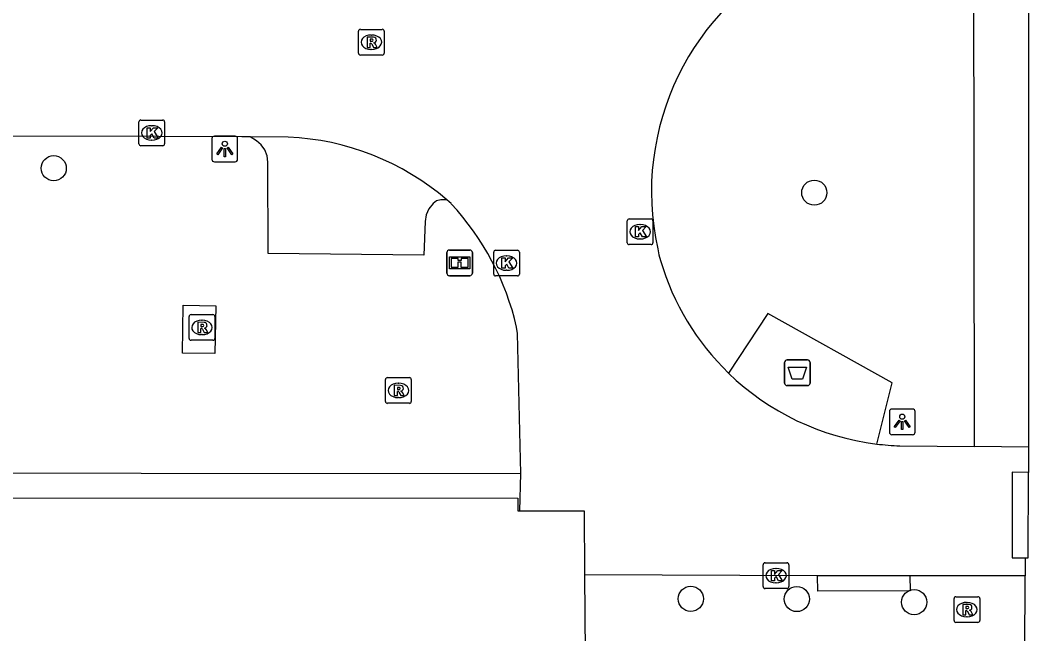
# Model space of a CAD drawing. Extents: x 161477 to 163040, y 383680 to 384868.
# Drawn here: x 162276.99 to 162316.17, y 384473.54 to 384497.4 of the extents above; entities that cross this region are included whole.
import ezdxf

# ---------------------------------------------------------------- set-up
doc = ezdxf.new("R2010")
doc.units = 0
for name, color, linetype in [('IMGEO_Afvalbak', 7, 'Continuous'), ('IMGEO_Boom', 7, 'Continuous'), ('IMGEO_Groenvoorziening', 7, 'Continuous'), ('IMGEO_Informatiebord', 7, 'Continuous'), ('IMGEO_Kolk', 7, 'Continuous'), ('IMGEO_Lichtpunt', 7, 'Continuous'), ('IMGEO_Pand', 7, 'Continuous'), ('IMGEO_Parkeervlak_open', 7, 'Continuous'), ('IMGEO_Rijbaan_lokaal_open', 7, 'Continuous'), ('IMGEO_Rioolput', 7, 'Continuous'), ('IMGEO_Voetpad_gesloten', 7, 'Continuous'), ('IMGEO_Voetpad_open', 7, 'Continuous')]:
    doc.layers.add(name, color=color, linetype=linetype)

msp = doc.modelspace()

# ---------------------------------------------------------------- linework, layer by layer
at = {"layer": 'IMGEO_Afvalbak'}
for p, q in [((162306.685, 384483.29), (162306.685, 384484.09)), ((162306.685, 384484.09), (162306.685, 384483.29)), ((162306.785, 384484.19), (162307.575, 384484.19)), ((162307.575, 384484.19), (162306.785, 384484.19)), ((162307.675, 384484.09), (162307.675, 384483.29)), ((162307.675, 384483.29), (162307.675, 384484.09)), ((162307.575, 384483.19), (162306.785, 384483.19)), ((162306.785, 384483.19), (162307.575, 384483.19))]:
    msp.add_line(p, q, dxfattribs=at)
msp.add_lwpolyline([(162306.828, 384483.904), (162307.532, 384483.904), (162307.383, 384483.434), (162306.977, 384483.434), (162306.828, 384483.904)], dxfattribs=at)
for centre, start, end in [((162306.785, 384484.09), 90, 180), ((162306.785, 384484.09), 90, 180), ((162307.575, 384484.09), 0, 90), ((162307.575, 384484.09), 360, 90), ((162306.785, 384483.29), 180, 270), ((162306.785, 384483.29), 180, 270), ((162307.575, 384483.29), 270, 0), ((162307.575, 384483.29), 270, 0)]:
    msp.add_arc(centre, 0.1, start, end, dxfattribs=at)
at = {"layer": 'IMGEO_Boom'}
for centre in [(162278.29, 384491.64), (162307.84, 384490.69), (162303.04, 384474.9), (162307.16, 384474.89), (162311.72, 384474.77)]:
    msp.add_circle(centre, 0.489, dxfattribs=at)
at = {"layer": 'IMGEO_Groenvoorziening'}
msp.add_lwpolyline([(162237.436, 384479.818), (162296.434, 384479.773)], dxfattribs=at)
at = {"layer": 'IMGEO_Informatiebord'}
for p, q in [((162293.665, 384488.46), (162294.455, 384488.46)), ((162294.455, 384488.46), (162293.665, 384488.46)), ((162293.565, 384487.56), (162293.565, 384488.36)), ((162293.565, 384488.36), (162293.565, 384487.56)), ((162294.555, 384488.36), (162294.555, 384487.56)), ((162294.555, 384487.56), (162294.555, 384488.36)), ((162294.455, 384487.46), (162293.665, 384487.46)), ((162293.665, 384487.46), (162294.455, 384487.46))]:
    msp.add_line(p, q, dxfattribs=at)
for points in [[(162293.666, 384488.192), (162294.454, 384488.192), (162294.454, 384487.728), (162293.666, 384487.728), (162293.666, 384488.192)], [(162293.731, 384488.127), (162293.731, 384487.793), (162294.006, 384487.793), (162294.007, 384488.006), (162294.111, 384488.007), (162294.112, 384487.793), (162294.389, 384487.793), (162294.389, 384488.127), (162294.113, 384488.127), (162294.113, 384488.047), (162294.007, 384488.047), (162294.007, 384488.127), (162293.731, 384488.127)]]:
    msp.add_lwpolyline(points, dxfattribs=at)
for centre, start, end in [((162293.665, 384488.36), 90, 180), ((162293.665, 384488.36), 90, 180), ((162294.455, 384488.36), 0, 90), ((162294.455, 384488.36), 360, 90), ((162293.665, 384487.56), 180, 270), ((162293.665, 384487.56), 180, 270), ((162294.455, 384487.56), 270, 0), ((162294.455, 384487.56), 270, 0)]:
    msp.add_arc(centre, 0.1, start, end, dxfattribs=at)
at = {"layer": 'IMGEO_Kolk'}
for p, q in [((162281.671, 384493.515), (162282.523, 384493.515)), ((162281.596, 384492.589), (162281.596, 384493.441)), ((162282.084, 384493.295), (162282.109, 384493.295)), ((162282.597, 384493.441), (162282.597, 384492.589)), ((162282.107, 384492.735), (162282.082, 384492.735)), ((162282.523, 384492.515), (162281.671, 384492.515)), ((162300.569, 384488.745), (162300.569, 384489.597)), ((162300.644, 384489.671), (162301.496, 384489.671)), ((162301.57, 384489.597), (162301.57, 384488.745)), ((162301.057, 384489.451), (162301.082, 384489.451)), ((162301.08, 384488.891), (162301.055, 384488.891)), ((162295.384, 384487.525), (162295.384, 384488.377)), ((162295.459, 384488.451), (162296.311, 384488.451)), ((162296.385, 384488.377), (162296.385, 384487.525)), ((162301.496, 384488.671), (162300.644, 384488.671)), ((162295.872, 384488.231), (162295.897, 384488.231)), ((162295.895, 384487.671), (162295.87, 384487.671)), ((162296.311, 384487.451), (162295.459, 384487.451)), ((162305.851, 384475.373), (162305.851, 384476.225)), ((162305.926, 384476.299), (162306.778, 384476.299)), ((162306.852, 384476.225), (162306.852, 384475.373)), ((162306.339, 384476.079), (162306.364, 384476.079)), ((162306.362, 384475.519), (162306.337, 384475.519)), ((162306.778, 384475.299), (162305.926, 384475.299))]:
    msp.add_line(p, q, dxfattribs=at)
for points in [[(162281.671, 384493.515), (162282.523, 384493.515)], [(162281.596, 384492.589), (162281.596, 384493.441)], [(162281.917, 384493.215), (162282.04, 384493.215), (162282.04, 384493.064), (162282.17, 384493.215), (162282.334, 384493.215), (162282.188, 384493.064), (162282.341, 384492.815), (162282.189, 384492.815), (162282.104, 384492.979), (162282.04, 384492.912), (162282.04, 384492.815), (162281.917, 384492.815), (162281.917, 384493.215)], [(162282.597, 384493.441), (162282.597, 384492.589)], [(162282.523, 384492.515), (162281.671, 384492.515)], [(162300.569, 384488.745), (162300.569, 384489.597)], [(162300.644, 384489.671), (162301.496, 384489.671)], [(162301.57, 384489.597), (162301.57, 384488.745)], [(162300.89, 384489.371), (162301.013, 384489.371), (162301.013, 384489.22), (162301.143, 384489.371), (162301.307, 384489.371), (162301.161, 384489.22), (162301.314, 384488.971), (162301.162, 384488.971), (162301.077, 384489.135), (162301.013, 384489.068), (162301.013, 384488.971), (162300.89, 384488.971), (162300.89, 384489.371)], [(162295.384, 384487.525), (162295.384, 384488.377)], [(162295.459, 384488.451), (162296.311, 384488.451)], [(162296.385, 384488.377), (162296.385, 384487.525)], [(162301.496, 384488.671), (162300.644, 384488.671)], [(162295.705, 384488.151), (162295.828, 384488.151), (162295.828, 384488), (162295.958, 384488.151), (162296.122, 384488.151), (162295.976, 384488), (162296.129, 384487.751), (162295.977, 384487.751), (162295.892, 384487.915), (162295.828, 384487.848), (162295.828, 384487.751), (162295.705, 384487.751), (162295.705, 384488.151)], [(162296.311, 384487.451), (162295.459, 384487.451)], [(162305.851, 384475.373), (162305.851, 384476.225)], [(162305.926, 384476.299), (162306.778, 384476.299)], [(162306.852, 384476.225), (162306.852, 384475.373)], [(162306.172, 384475.999), (162306.295, 384475.999), (162306.295, 384475.848), (162306.425, 384475.999), (162306.589, 384475.999), (162306.443, 384475.848), (162306.596, 384475.599), (162306.444, 384475.599), (162306.359, 384475.763), (162306.295, 384475.696), (162306.295, 384475.599), (162306.172, 384475.599), (162306.172, 384475.999)], [(162306.778, 384475.299), (162305.926, 384475.299)]]:
    msp.add_lwpolyline(points, dxfattribs=at)
for centre, start, end in [((162281.673, 384493.439), 91.552, 178.448), ((162281.673, 384493.439), 91.552, 178.448), ((162282.521, 384493.439), 1.552, 88.448), ((162282.521, 384493.439), 1.552, 88.448), ((162281.673, 384492.591), 181.552, 268.448), ((162281.673, 384492.591), 181.552, 268.448), ((162282.521, 384492.591), 271.552, 358.448), ((162282.521, 384492.591), 271.552, 358.448), ((162300.646, 384489.595), 91.552, 178.448), ((162300.646, 384489.595), 91.552, 178.448), ((162301.494, 384489.595), 1.552, 88.448), ((162301.494, 384489.595), 1.552, 88.448), ((162295.461, 384488.375), 91.552, 178.448), ((162295.461, 384488.375), 91.552, 178.448), ((162296.309, 384488.375), 1.552, 88.448), ((162296.309, 384488.375), 1.552, 88.448), ((162300.646, 384488.747), 181.552, 268.448), ((162300.646, 384488.747), 181.552, 268.448), ((162301.494, 384488.747), 271.552, 358.448), ((162301.494, 384488.747), 271.552, 358.448), ((162295.461, 384487.527), 181.552, 268.448), ((162295.461, 384487.527), 181.552, 268.448), ((162296.309, 384487.527), 271.552, 358.448), ((162296.309, 384487.527), 271.552, 358.448), ((162305.928, 384476.223), 91.552, 178.448), ((162305.928, 384476.223), 91.552, 178.448), ((162306.776, 384476.223), 1.552, 88.448), ((162306.776, 384476.223), 1.552, 88.448), ((162305.928, 384475.375), 181.552, 268.448), ((162305.928, 384475.375), 181.552, 268.448), ((162306.776, 384475.375), 271.552, 358.448), ((162306.776, 384475.375), 271.552, 358.448)]:
    msp.add_arc(centre, 0.0765, start, end, dxfattribs=at)
for centre, major_axis, ratio, start_param, end_param in [((162282.083, 384493.015), (-0.387, 0.002), 0.722429, 4.712389, 7.853982), ((162282.108, 384493.015), (-0.39, 0.002), 0.717154, 1.570796, 4.712389), ((162301.056, 384489.171), (-0.387, 0.002), 0.722429, 4.712389, 7.853982), ((162301.081, 384489.171), (-0.39, 0.002), 0.717154, 1.570796, 4.712389), ((162295.871, 384487.951), (-0.387, 0.002), 0.722429, 4.712389, 7.853982), ((162295.896, 384487.951), (-0.39, 0.002), 0.717154, 1.570796, 4.712389), ((162306.338, 384475.799), (-0.387, 0.002), 0.722429, 4.712389, 7.853982), ((162306.363, 384475.799), (-0.39, 0.002), 0.717154, 1.570796, 4.712389)]:
    msp.add_ellipse(centre, major_axis=major_axis, ratio=ratio, start_param=start_param, end_param=end_param, dxfattribs=at)
at = {"layer": 'IMGEO_Lichtpunt'}
for p, q in [((162284.437, 384492.793), (162284.437, 384491.986)), ((162284.437, 384492.793), (162284.437, 384491.986)), ((162285.339, 384492.888), (162284.531, 384492.888)), ((162285.339, 384492.888), (162284.531, 384492.888)), ((162285.433, 384491.986), (162285.433, 384492.793)), ((162285.433, 384491.986), (162285.433, 384492.793)), ((162284.531, 384491.892), (162285.339, 384491.892)), ((162284.531, 384491.892), (162285.339, 384491.892)), ((162310.757, 384482.183), (162310.757, 384481.376)), ((162310.757, 384482.183), (162310.757, 384481.376)), ((162311.659, 384482.278), (162310.851, 384482.278)), ((162311.659, 384482.278), (162310.851, 384482.278)), ((162311.753, 384481.376), (162311.753, 384482.183)), ((162311.753, 384481.376), (162311.753, 384482.183)), ((162310.851, 384481.282), (162311.659, 384481.282)), ((162310.851, 384481.282), (162311.659, 384481.282))]:
    msp.add_line(p, q, dxfattribs=at)
for points in [[(162284.811, 384492.457), (162284.85, 384492.429), (162284.662, 384492.167), (162284.624, 384492.194), (162284.811, 384492.457)], [(162284.913, 384492.409), (162284.96, 384492.409), (162284.96, 384492.087), (162284.913, 384492.087), (162284.913, 384492.409)], [(162285.023, 384492.429), (162285.061, 384492.456), (162285.248, 384492.194), (162285.209, 384492.166), (162285.023, 384492.429)], [(162311.131, 384481.847), (162311.17, 384481.819), (162310.982, 384481.557), (162310.944, 384481.584), (162311.131, 384481.847)], [(162311.233, 384481.799), (162311.28, 384481.799), (162311.28, 384481.477), (162311.233, 384481.477), (162311.233, 384481.799)], [(162311.343, 384481.819), (162311.381, 384481.846), (162311.568, 384481.584), (162311.529, 384481.556), (162311.343, 384481.819)]]:
    msp.add_lwpolyline(points, dxfattribs=at)
for centre in [(162284.936, 384492.591), (162311.256, 384481.981)]:
    msp.add_circle(centre, 0.0994, dxfattribs=at)
for centre, start, end in [((162284.531, 384492.793), 90, 180), ((162284.531, 384492.793), 90, 180), ((162285.339, 384492.793), 0, 90), ((162285.339, 384492.793), 0, 90), ((162284.531, 384491.986), 180, 270), ((162284.531, 384491.986), 180, 270), ((162285.339, 384491.986), 270, 0), ((162285.339, 384491.986), 270, 360), ((162310.851, 384482.183), 90, 180), ((162310.851, 384482.183), 90, 180), ((162311.659, 384482.183), 0, 90), ((162311.659, 384482.183), 0, 90), ((162310.851, 384481.376), 180, 270), ((162310.851, 384481.376), 180, 270), ((162311.659, 384481.376), 270, 0), ((162311.659, 384481.376), 270, 360)]:
    msp.add_arc(centre, 0.0946, start, end, dxfattribs=at)
at = {"layer": 'IMGEO_Pand'}
for points in [[(162316.164, 384500.573), (162316.164, 384500.473), (162316.164, 384500), (162316.165, 384480.797)], [(162316.165, 384480.797), (162316.165, 384480.172), (162316.163, 384479.811)], [(162316.037, 384476.492), (162316.147, 384476.492), (162316.163, 384479.811)], [(162214.899, 384478.857), (162296.321, 384478.815), (162296.321, 384478.315), (162296.401, 384478.315)], [(162296.401, 384478.315), (162298.897, 384478.323), (162298.917, 384475.83)], [(162316.037, 384476.492), (162316.035, 384475.792)], [(162298.917, 384475.83), (162298.941, 384472.76), (162298.99, 384472.76)], [(162316.161, 384469.205), (162316.161, 384469.565), (162316.174, 384472.77), (162316.024, 384472.771), (162316.035, 384475.792)]]:
    msp.add_lwpolyline(points, dxfattribs=at)
at = {"layer": 'IMGEO_Parkeervlak_open'}
msp.add_lwpolyline([(162293.564, 384490.409), (162293.332, 384490.416), (162293.166, 384490.37), (162293.027, 384490.269), (162292.865, 384490.064), (162292.76, 384489.824), (162292.719, 384489.566), (162292.675, 384488.265), (162286.627, 384488.321), (162286.607, 384491.878), (162286.582, 384492.122), (162286.495, 384492.351), (162286.354, 384492.55), (162286.166, 384492.708), (162285.92, 384492.857)], dxfattribs=at)
at = {"layer": 'IMGEO_Rijbaan_lokaal_open'}
for points in [[(162285.92, 384492.857), (162285.604, 384492.859), (162282.368, 384492.874), (162271.86, 384492.89), (162258.395, 384492.877), (162248.574, 384492.885)], [(162287.403, 384492.848), (162285.92, 384492.857)], [(162293.73, 384490.263), (162293.647, 384490.337), (162293.564, 384490.409)], [(162301.758, 384488.511), (162301.8, 384488.279), (162301.866, 384488.049)], [(162296.434, 384479.773), (162296.309, 384485.21), (162296.272, 384485.464)], [(162311.161, 384480.848), (162314.06, 384480.819)], [(162316.165, 384480.797), (162314.06, 384480.819)], [(162296.401, 384478.315), (162296.434, 384479.773)], [(162316.163, 384479.811), (162315.522, 384479.818), (162315.53, 384476.487), (162316.037, 384476.492)], [(162307.968, 384475.795), (162298.917, 384475.83)], [(162311.555, 384475.794), (162307.968, 384475.795)], [(162316.035, 384475.792), (162311.555, 384475.794)]]:
    msp.add_lwpolyline(points, dxfattribs=at)
for centre, radius, start, end in [((162311.782, 384490.736), 10.268, 115.5401, 192.5128), ((162286.964, 384482.739), 10.119, 49.2902, 87.5148), ((162285.992, 384483.091), 10.55, 12.9957, 42.8241), ((162311.486, 384490.87), 10.025, 196.3415, 225.9049), ((162311.498, 384490.89), 10.048, 225.9333, 262.9376), ((162311.496, 384490.941), 10.098, 262.9867, 268.0988)]:
    msp.add_arc(centre, radius, start, end, dxfattribs=at)
at = {"layer": 'IMGEO_Rioolput'}
for p, q in [((162290.204, 384497.04), (162291.056, 384497.04)), ((162290.129, 384496.114), (162290.129, 384496.966)), ((162290.617, 384496.82), (162290.642, 384496.82)), ((162291.13, 384496.966), (162291.13, 384496.114)), ((162290.64, 384496.26), (162290.615, 384496.26)), ((162291.056, 384496.04), (162290.204, 384496.04)), ((162283.549, 384485.024), (162283.549, 384485.876)), ((162283.624, 384485.95), (162284.476, 384485.95)), ((162284.037, 384485.73), (162284.062, 384485.73)), ((162284.55, 384485.876), (162284.55, 384485.024)), ((162284.476, 384484.95), (162283.624, 384484.95)), ((162284.06, 384485.17), (162284.035, 384485.17)), ((162291.179, 384482.574), (162291.179, 384483.426)), ((162291.254, 384483.5), (162292.106, 384483.5)), ((162291.667, 384483.28), (162291.692, 384483.28)), ((162292.18, 384483.426), (162292.18, 384482.574)), ((162292.106, 384482.5), (162291.254, 384482.5)), ((162291.69, 384482.72), (162291.665, 384482.72)), ((162313.269, 384474.054), (162313.269, 384474.906)), ((162313.344, 384474.98), (162314.196, 384474.98)), ((162313.757, 384474.76), (162313.782, 384474.76)), ((162314.27, 384474.906), (162314.27, 384474.054)), ((162314.196, 384473.98), (162313.344, 384473.98)), ((162313.78, 384474.2), (162313.755, 384474.2))]:
    msp.add_line(p, q, dxfattribs=at)
for points in [[(162290.204, 384497.04), (162291.056, 384497.04)], [(162290.129, 384496.114), (162290.129, 384496.966)], [(162290.718, 384496.738), (162290.466, 384496.74), (162290.466, 384496.34)], [(162290.644, 384496.659), (162290.59, 384496.659), (162290.59, 384496.578)], [(162291.13, 384496.966), (162291.13, 384496.114)], [(162290.466, 384496.34), (162290.59, 384496.34), (162290.59, 384496.502), (162290.601, 384496.502)], [(162290.59, 384496.578), (162290.642, 384496.578)], [(162290.648, 384496.473), (162290.719, 384496.34), (162290.859, 384496.34), (162290.794, 384496.466)], [(162291.056, 384496.04), (162290.204, 384496.04)], [(162283.549, 384485.024), (162283.549, 384485.876)], [(162283.624, 384485.95), (162284.476, 384485.95)], [(162284.138, 384485.648), (162283.886, 384485.65), (162283.886, 384485.25)], [(162284.55, 384485.876), (162284.55, 384485.024)], [(162283.886, 384485.25), (162284.01, 384485.25), (162284.01, 384485.412), (162284.021, 384485.412)], [(162284.064, 384485.569), (162284.01, 384485.569), (162284.01, 384485.488)], [(162284.01, 384485.488), (162284.062, 384485.488)], [(162284.068, 384485.383), (162284.139, 384485.25), (162284.279, 384485.25), (162284.214, 384485.376)], [(162284.476, 384484.95), (162283.624, 384484.95)], [(162291.179, 384482.574), (162291.179, 384483.426)], [(162291.254, 384483.5), (162292.106, 384483.5)], [(162292.18, 384483.426), (162292.18, 384482.574)], [(162291.768, 384483.198), (162291.516, 384483.2), (162291.516, 384482.8)], [(162291.516, 384482.8), (162291.64, 384482.8), (162291.64, 384482.962), (162291.651, 384482.962)], [(162291.694, 384483.119), (162291.64, 384483.119), (162291.64, 384483.038)], [(162291.64, 384483.038), (162291.692, 384483.038)], [(162291.698, 384482.933), (162291.769, 384482.8), (162291.909, 384482.8), (162291.844, 384482.926)], [(162292.106, 384482.5), (162291.254, 384482.5)], [(162313.269, 384474.054), (162313.269, 384474.906)], [(162313.344, 384474.98), (162314.196, 384474.98)], [(162313.858, 384474.678), (162313.606, 384474.68), (162313.606, 384474.28)], [(162314.27, 384474.906), (162314.27, 384474.054)], [(162313.606, 384474.28), (162313.73, 384474.28), (162313.73, 384474.442), (162313.741, 384474.442)], [(162313.784, 384474.599), (162313.73, 384474.599), (162313.73, 384474.518)], [(162313.73, 384474.518), (162313.782, 384474.518)], [(162313.788, 384474.413), (162313.859, 384474.28), (162313.999, 384474.28), (162313.934, 384474.406)], [(162314.196, 384473.98), (162313.344, 384473.98)]]:
    msp.add_lwpolyline(points, dxfattribs=at)
for centre, radius, start, end in [((162290.206, 384496.964), 0.0765, 91.552, 178.448), ((162290.206, 384496.964), 0.0765, 91.552, 178.448), ((162291.054, 384496.964), 0.0765, 1.552, 88.448), ((162291.054, 384496.964), 0.0765, 1.552, 88.448), ((162290.65, 384496.563), 0.0964, 77.0061, 93.1865), ((162290.664, 384496.62), 0.0378, 276.6634, 79.6772), ((162290.717, 384496.628), 0.109, 350.3612, 89.416), ((162290.715, 384496.628), 0.112, 277.5842, 350.9817), ((162290.6, 384496.449), 0.0533, 26.0293, 88.6989), ((162290.626, 384496.767), 0.19, 274.7715, 282.9687), ((162290.699, 384496.413), 0.108, 29.5134, 73.7905), ((162290.206, 384496.116), 0.0765, 181.552, 268.448), ((162290.206, 384496.116), 0.0765, 181.552, 268.448), ((162291.054, 384496.116), 0.0765, 271.552, 358.448), ((162291.054, 384496.116), 0.0765, 271.552, 358.448), ((162283.626, 384485.874), 0.0765, 91.552, 178.448), ((162283.626, 384485.874), 0.0765, 91.552, 178.448), ((162284.137, 384485.538), 0.109, 350.3612, 89.416), ((162284.474, 384485.874), 0.0765, 1.552, 88.448), ((162284.474, 384485.874), 0.0765, 1.552, 88.448), ((162284.02, 384485.359), 0.0533, 26.0293, 88.6989), ((162284.046, 384485.677), 0.19, 274.7715, 282.9687), ((162284.07, 384485.473), 0.0964, 77.0061, 93.1865), ((162284.084, 384485.53), 0.0378, 276.6634, 79.6772), ((162284.135, 384485.538), 0.112, 277.5842, 350.9817), ((162284.119, 384485.323), 0.108, 29.5134, 73.7905), ((162283.626, 384485.026), 0.0765, 181.552, 268.448), ((162283.626, 384485.026), 0.0765, 181.552, 268.448), ((162284.474, 384485.026), 0.0765, 271.552, 358.448), ((162284.474, 384485.026), 0.0765, 271.552, 358.448), ((162291.256, 384483.424), 0.0765, 91.552, 178.448), ((162291.256, 384483.424), 0.0765, 91.552, 178.448), ((162292.104, 384483.424), 0.0765, 1.552, 88.448), ((162292.104, 384483.424), 0.0765, 1.552, 88.448), ((162291.65, 384482.909), 0.0533, 26.0293, 88.6989), ((162291.676, 384483.227), 0.19, 274.7715, 282.9687), ((162291.7, 384483.023), 0.0964, 77.0061, 93.1865), ((162291.714, 384483.08), 0.0378, 276.6634, 79.6772), ((162291.767, 384483.088), 0.109, 350.3612, 89.416), ((162291.765, 384483.088), 0.112, 277.5842, 350.9817), ((162291.749, 384482.873), 0.108, 29.5134, 73.7905), ((162291.256, 384482.576), 0.0765, 181.552, 268.448), ((162291.256, 384482.576), 0.0765, 181.552, 268.448), ((162292.104, 384482.576), 0.0765, 271.552, 358.448), ((162292.104, 384482.576), 0.0765, 271.552, 358.448), ((162313.346, 384474.904), 0.0765, 91.552, 178.448), ((162313.346, 384474.904), 0.0765, 91.552, 178.448), ((162313.857, 384474.568), 0.109, 350.3612, 89.416), ((162314.194, 384474.904), 0.0765, 1.552, 88.448), ((162314.194, 384474.904), 0.0765, 1.552, 88.448), ((162313.74, 384474.389), 0.0533, 26.0293, 88.6989), ((162313.766, 384474.707), 0.19, 274.7715, 282.9687), ((162313.79, 384474.503), 0.0964, 77.0061, 93.1865), ((162313.804, 384474.56), 0.0378, 276.6634, 79.6772), ((162313.855, 384474.568), 0.112, 277.5842, 350.9817), ((162313.839, 384474.353), 0.108, 29.5134, 73.7905), ((162313.346, 384474.056), 0.0765, 181.552, 268.448), ((162313.346, 384474.056), 0.0765, 181.552, 268.448), ((162314.194, 384474.056), 0.0765, 271.552, 358.448), ((162314.194, 384474.056), 0.0765, 271.552, 358.448)]:
    msp.add_arc(centre, radius, start, end, dxfattribs=at)
for centre, major_axis, ratio, start_param, end_param in [((162290.616, 384496.54), (-0.387, 0.002), 0.722429, 4.712389, 7.853982), ((162290.641, 384496.54), (-0.39, 0.002), 0.717154, 1.570796, 4.712389), ((162284.036, 384485.45), (-0.387, 0.002), 0.722429, 4.712389, 7.853982), ((162284.061, 384485.45), (-0.39, 0.002), 0.717154, 1.570796, 4.712389), ((162291.666, 384483), (-0.387, 0.002), 0.722429, 4.712389, 7.853982), ((162291.691, 384483), (-0.39, 0.002), 0.717154, 1.570796, 4.712389), ((162313.756, 384474.48), (-0.387, 0.002), 0.722429, 4.712389, 7.853982), ((162313.781, 384474.48), (-0.39, 0.002), 0.717154, 1.570796, 4.712389)]:
    msp.add_ellipse(centre, major_axis=major_axis, ratio=ratio, start_param=start_param, end_param=end_param, dxfattribs=at)
at = {"layer": 'IMGEO_Voetpad_gesloten'}
msp.add_lwpolyline([(162283.323, 384486.312), (162284.582, 384486.294), (162284.551, 384484.437), (162283.292, 384484.455), (162283.323, 384486.312)], dxfattribs=at)
at = {"layer": 'IMGEO_Voetpad_open'}
for points in [[(162314.06, 384480.819), (162314.034, 384500), (162314.033, 384500.721)], [(162310.263, 384480.918), (162310.867, 384483.295), (162306.03, 384485.989), (162304.51, 384483.67)], [(162311.555, 384475.794), (162311.563, 384475.214), (162307.976, 384475.201), (162307.968, 384475.795)]]:
    msp.add_lwpolyline(points, dxfattribs=at)

doc.saveas('drawing.dxf')
